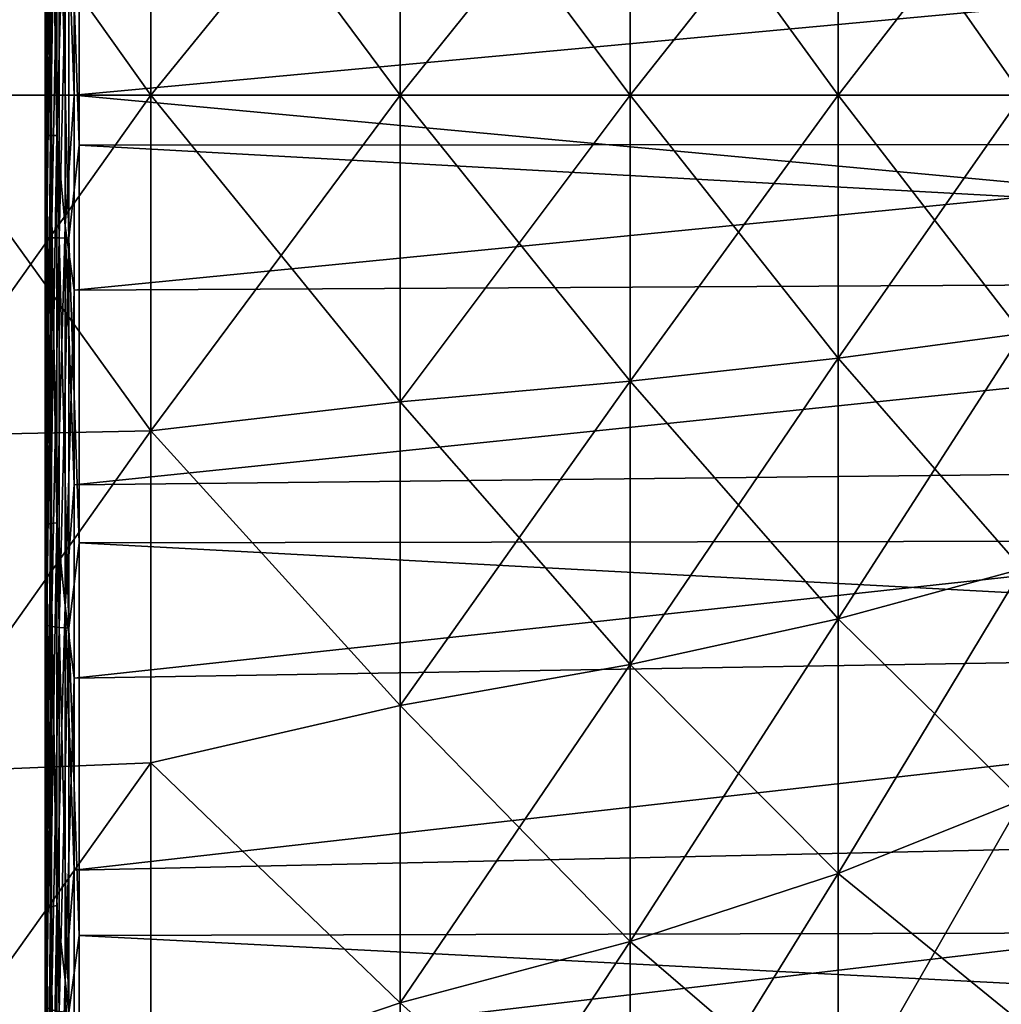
# Model space of a CAD drawing. Header units: millimetres. Extents: x -128 to 173, y -40 to 30.
# Tile 327 of 353: x 130.15 to 135.94, y -5.36 to 0.45. Entities that reach past the tile are written whole.
import ezdxf

# ---------------------------------------------------------------- set-up
doc = ezdxf.new("R2010")
doc.units = ezdxf.units.MM
doc.header["$LTSCALE"] = 56.728605
for name, color, linetype in [('253', 7, 'CONTINUOUS'), ('254', 7, 'CONTINUOUS'), ('256', 7, 'CONTINUOUS'), ('257', 7, 'CONTINUOUS'), ('258', 7, 'CONTINUOUS'), ('273', 7, 'CONTINUOUS'), ('35', 7, 'CONTINUOUS'), ('36', 7, 'CONTINUOUS'), ('37', 7, 'CONTINUOUS'), ('38', 7, 'CONTINUOUS')]:
    doc.layers.add(name, color=color, linetype=linetype)

msp = doc.modelspace()

# ---------------------------------------------------------------- linework, layer by layer
at = {"layer": '253', "color": 7, "linetype": 'CONTINUOUS'}
for points in [[(130.3, -0.2451, -22.5928), (130.3, 2.0576, -22.5002), (130.3, 2.0341, -22.7073), (130.3, -0.2451, -22.5928)], [(130.3, 2.0574, 22.5003), (130.3, -0.2453, 22.5928), (130.3, 2.0348, 22.7073), (130.3, 2.0574, 22.5003)], [(130.3, 2.0348, 22.7073), (130.3, -0.2453, 22.5928), (130.3, -2.6153, 22.6477), (130.3, 2.0348, 22.7073)], [(130.3, -0.2918, 22.7964), (130.3, 2.0348, 22.7073), (130.3, -2.6153, 22.6477), (130.3, -0.2918, 22.7964)], [(130.3, -2.616, -22.6477), (130.3, -0.2451, -22.5928), (130.3, 2.0341, -22.7073), (130.3, -2.616, -22.6477)], [(130.3, -0.2925, -22.7964), (130.3, -2.616, -22.6477), (130.3, 2.0341, -22.7073), (130.3, -0.2925, -22.7964)], [(130.3, -2.5453, -22.4503), (130.3, -0.2451, -22.5928), (130.3, -2.616, -22.6477), (130.3, -2.5453, -22.4503)], [(130.3, -0.2453, 22.5928), (130.3, -2.5455, 22.4503), (130.3, -2.6153, 22.6477), (130.3, -0.2453, 22.5928)], [(130.3, -4.8189, -22.0743), (130.3, -2.5453, -22.4503), (130.3, -4.9122, -22.2628), (130.3, -4.8189, -22.0743)], [(130.3, -4.9122, -22.2628), (130.3, -2.5453, -22.4503), (130.3, -2.616, -22.6477), (130.3, -4.9122, -22.2628)], [(130.3, -2.5455, 22.4503), (130.3, -4.8191, 22.0742), (130.3, -4.9115, 22.2629), (130.3, -2.5455, 22.4503)], [(130.3, -2.6153, 22.6477), (130.3, -2.5455, 22.4503), (130.3, -4.9115, 22.2629), (130.3, -2.6153, 22.6477)], [(130.3, -7.0424, -21.4686), (130.3, -4.8189, -22.0743), (130.3, -7.1571, -21.6457), (130.3, -7.0424, -21.4686)], [(130.3, -7.1571, -21.6457), (130.3, -4.8189, -22.0743), (130.3, -4.9122, -22.2628), (130.3, -7.1571, -21.6457)], [(130.3, -4.8191, 22.0742), (130.3, -7.0426, 21.4685), (130.3, -7.1565, 21.6459), (130.3, -4.8191, 22.0742)], [(130.3, -4.9115, 22.2629), (130.3, -4.8191, 22.0742), (130.3, -7.1565, 21.6459), (130.3, -4.9115, 22.2629)]]:
    msp.add_3dface(points, dxfattribs=at)
at = {"layer": '254', "color": 7, "linetype": 'CONTINUOUS'}
for points in [[(171.8356, 2.0413, -22.5453), (171.8356, -0.2673, -22.6359), (130.5017, 2.0519, -22.9065), (171.8356, 2.0413, -22.5453)], [(130.5017, 2.0519, -22.9065), (171.8356, -0.2673, -22.6359), (130.5017, -0.2951, -22.9963), (130.5017, 2.0519, -22.9065)], [(171.8356, -0.2673, 22.6359), (171.8356, 2.0413, 22.5453), (130.5017, 2.0519, 22.9065), (171.8356, -0.2673, 22.6359)], [(130.5017, -0.2951, 22.9963), (171.8356, -0.2673, 22.6359), (130.5017, 2.0519, 22.9065), (130.5017, -0.2951, 22.9963)], [(171.8356, -0.2673, -22.6359), (171.8356, -2.5731, -22.4908), (130.5017, -0.2951, -22.9963), (171.8356, -0.2673, -22.6359)], [(171.8356, -2.5731, 22.4908), (171.8356, -0.2673, 22.6359), (130.5017, -0.2951, 22.9963), (171.8356, -2.5731, 22.4908)], [(130.5017, -0.2951, -22.9963), (171.8356, -2.5731, -22.4908), (130.5017, -2.639, -22.8463), (130.5017, -0.2951, -22.9963)], [(130.5017, -2.639, 22.8463), (171.8356, -2.5731, 22.4908), (130.5017, -0.2951, 22.9963), (130.5017, -2.639, 22.8463)], [(171.8356, -2.5731, -22.4908), (171.8356, -4.8521, -22.1114), (130.5017, -2.639, -22.8463), (171.8356, -2.5731, -22.4908)], [(171.8356, -4.8521, 22.1114), (171.8356, -2.5731, 22.4908), (130.5017, -2.639, 22.8463), (171.8356, -4.8521, 22.1114)], [(130.5017, -2.639, -22.8463), (171.8356, -4.8521, -22.1114), (130.5017, -4.9554, -22.458), (130.5017, -2.639, -22.8463)], [(130.5017, -4.9554, 22.458), (171.8356, -4.8521, 22.1114), (130.5017, -2.639, 22.8463), (130.5017, -4.9554, 22.458)], [(171.8356, -4.8521, -22.1114), (171.8356, -7.0805, -21.5017), (130.5017, -4.9554, -22.458), (171.8356, -4.8521, -22.1114)], [(171.8356, -7.0805, 21.5017), (171.8356, -4.8521, 22.1114), (130.5017, -4.9554, 22.458), (171.8356, -7.0805, 21.5017)], [(130.5017, -4.9554, -22.458), (171.8356, -7.0805, -21.5017), (130.5017, -7.2201, -21.8355), (130.5017, -4.9554, -22.458)], [(130.5017, -7.2201, 21.8355), (171.8356, -7.0805, 21.5017), (130.5017, -4.9554, 22.458), (130.5017, -7.2201, 21.8355)]]:
    msp.add_3dface(points, dxfattribs=at)
at = {"layer": '256', "color": 7, "linetype": 'CONTINUOUS'}
for points in [[(142.1846, -1.0858, -20.7216), (142.1846, 0, -20.75), (130.4722, -1.1504, -22.3665), (142.1846, -1.0858, -20.7216)], [(130.4722, -1.1504, -22.3665), (142.1846, 0, -20.75), (130.4722, 0, -22.3961), (130.4722, -1.1504, -22.3665)], [(142.1846, 0, 20.75), (142.1846, -1.0858, 20.7216), (130.4722, 0, 22.3961), (142.1846, 0, 20.75)], [(130.4722, 0, 22.3961), (142.1846, -1.0858, 20.7216), (130.4722, -1.1504, 22.3665), (130.4722, 0, 22.3961)], [(142.1846, -2.1692, -20.6363), (142.1846, -1.0858, -20.7216), (130.4722, -2.2977, -22.2779), (142.1846, -2.1692, -20.6363)], [(130.4722, -2.2977, -22.2779), (142.1846, -1.0858, -20.7216), (130.4722, -1.1504, -22.3665), (130.4722, -2.2977, -22.2779)], [(142.1846, -1.0858, 20.7216), (142.1846, -2.1692, 20.6363), (130.4722, -2.2977, 22.2779), (142.1846, -1.0858, 20.7216)], [(130.4722, -1.1504, 22.3665), (142.1846, -1.0858, 20.7216), (130.4722, -2.2977, 22.2779), (130.4722, -1.1504, 22.3665)], [(142.1846, -3.2459, -20.4945), (142.1846, -2.1692, -20.6363), (130.4722, -3.439, -22.1305), (142.1846, -3.2459, -20.4945)], [(130.4722, -3.439, -22.1305), (142.1846, -2.1692, -20.6363), (130.4722, -2.2977, -22.2779), (130.4722, -3.439, -22.1305)], [(142.1846, -2.1692, 20.6363), (142.1846, -3.2459, 20.4945), (130.4722, -3.439, 22.1305), (142.1846, -2.1692, 20.6363)], [(130.4722, -2.2977, 22.2779), (142.1846, -2.1692, 20.6363), (130.4722, -3.439, 22.1305), (130.4722, -2.2977, 22.2779)], [(142.1846, -4.314, -20.2966), (142.1846, -3.2459, -20.4945), (130.4722, -4.5712, -21.9246), (142.1846, -4.314, -20.2966)], [(130.4722, -4.5712, -21.9246), (142.1846, -3.2459, -20.4945), (130.4722, -3.439, -22.1305), (130.4722, -4.5712, -21.9246)], [(142.1846, -3.2459, 20.4945), (142.1846, -4.314, 20.2966), (130.4722, -4.5712, 21.9246), (142.1846, -3.2459, 20.4945)], [(130.4722, -3.439, 22.1305), (142.1846, -3.2459, 20.4945), (130.4722, -4.5712, 21.9246), (130.4722, -3.439, 22.1305)], [(142.1846, -5.3708, -20.0429), (142.1846, -4.314, -20.2966), (130.4722, -5.6914, -21.6609), (142.1846, -5.3708, -20.0429)], [(130.4722, -5.6914, -21.6609), (142.1846, -4.314, -20.2966), (130.4722, -4.5712, -21.9246), (130.4722, -5.6914, -21.6609)], [(142.1846, -4.314, 20.2966), (142.1846, -5.3708, 20.0429), (130.4722, -5.6914, 21.6609), (142.1846, -4.314, 20.2966)], [(130.4722, -4.5712, 21.9246), (142.1846, -4.314, 20.2966), (130.4722, -5.6914, 21.6609), (130.4722, -4.5712, 21.9246)]]:
    msp.add_3dface(points, dxfattribs=at)
at = {"layer": '257', "color": 7, "linetype": 'CONTINUOUS'}
for points in [[(142.1846, 0, 20.75), (130.4722, 0, 22.3961), (130.4722, 2.2658, 22.2812), (142.1846, 0, 20.75)], [(142.1846, 1.0858, 20.7216), (142.1846, 0, 20.75), (130.4722, 2.2658, 22.2812), (142.1846, 1.0858, 20.7216)], [(130.4722, 0, -22.3961), (142.1846, 1.0858, -20.7216), (130.4722, 2.2658, -22.2812), (130.4722, 0, -22.3961)], [(130.4722, 0, -22.3961), (142.1846, 0, -20.75), (142.1846, 1.0858, -20.7216), (130.4722, 0, -22.3961)]]:
    msp.add_3dface(points, dxfattribs=at)
at = {"layer": '258', "color": 7, "linetype": 'CONTINUOUS'}
for points in [[(130.3, 2.0348, 22.7073), (130.3, -0.2918, 22.7964), (130.3098, 1.4574, 22.8137), (130.3, 2.0348, 22.7073)], [(130.3, -0.2925, -22.7964), (130.3, 2.0341, -22.7073), (130.3098, 1.4574, -22.8137), (130.3, -0.2925, -22.7964)], [(130.5017, -0.2951, 22.9963), (130.5017, 2.0519, 22.9065), (130.4395, 1.4656, 22.9421), (130.5017, -0.2951, 22.9963)], [(130.5017, 2.0519, -22.9065), (130.5017, -0.2951, -22.9963), (130.4395, 1.4656, -22.9421), (130.5017, 2.0519, -22.9065)], [(130.3, -0.2925, -22.7964), (130.3098, 1.4574, -22.8137), (130.3098, -0.8381, -22.8448), (130.3, -0.2925, -22.7964)], [(130.3, -0.2918, 22.7964), (130.3098, -0.8381, 22.8448), (130.3098, 1.4574, 22.8137), (130.3, -0.2918, 22.7964)], [(130.3385, -0.8402, 22.9009), (130.3385, 1.461, 22.8696), (130.3098, -0.8381, 22.8448), (130.3385, -0.8402, 22.9009)], [(130.3098, -0.8381, 22.8448), (130.3385, 1.461, 22.8696), (130.3098, 1.4574, 22.8137), (130.3098, -0.8381, 22.8448)], [(130.3385, 1.461, -22.8696), (130.3385, -0.8402, -22.9009), (130.3098, 1.4574, -22.8137), (130.3385, 1.461, -22.8696)], [(130.3098, 1.4574, -22.8137), (130.3385, -0.8402, -22.9009), (130.3098, -0.8381, -22.8448), (130.3098, 1.4574, -22.8137)], [(130.3832, -0.8418, 22.9452), (130.3832, 1.4638, 22.9139), (130.3385, -0.8402, 22.9009), (130.3832, -0.8418, 22.9452)], [(130.3385, -0.8402, 22.9009), (130.3832, 1.4638, 22.9139), (130.3385, 1.461, 22.8696), (130.3385, -0.8402, 22.9009)], [(130.3832, 1.4638, -22.9139), (130.3832, -0.8418, -22.9452), (130.3385, 1.461, -22.8696), (130.3832, 1.4638, -22.9139)], [(130.3385, 1.461, -22.8696), (130.3832, -0.8418, -22.9452), (130.3385, -0.8402, -22.9009), (130.3385, 1.461, -22.8696)], [(130.4395, -0.8429, 22.9734), (130.4395, 1.4656, 22.9421), (130.3832, -0.8418, 22.9452), (130.4395, -0.8429, 22.9734)], [(130.3832, -0.8418, 22.9452), (130.4395, 1.4656, 22.9421), (130.3832, 1.4638, 22.9139), (130.3832, -0.8418, 22.9452)], [(130.4395, 1.4656, -22.9421), (130.4395, -0.8429, -22.9734), (130.3832, 1.4638, -22.9139), (130.4395, 1.4656, -22.9421)], [(130.3832, 1.4638, -22.9139), (130.4395, -0.8429, -22.9734), (130.3832, -0.8418, -22.9452), (130.3832, 1.4638, -22.9139)], [(130.4395, -0.8429, 22.9734), (130.5017, -0.2951, 22.9963), (130.4395, 1.4656, 22.9421), (130.4395, -0.8429, 22.9734)], [(130.4395, 1.4656, -22.9421), (130.5017, -0.2951, -22.9963), (130.4395, -0.8429, -22.9734), (130.4395, 1.4656, -22.9421)], [(130.3, -0.2918, 22.7964), (130.3, -2.6153, 22.6477), (130.3098, -0.8381, 22.8448), (130.3, -0.2918, 22.7964)], [(130.3, -2.616, -22.6477), (130.3, -0.2925, -22.7964), (130.3098, -0.8381, -22.8448), (130.3, -2.616, -22.6477)], [(130.5017, -2.639, 22.8463), (130.5017, -0.2951, 22.9963), (130.4395, -0.8429, 22.9734), (130.5017, -2.639, 22.8463)], [(130.5017, -0.2951, -22.9963), (130.5017, -2.639, -22.8463), (130.4395, -0.8429, -22.9734), (130.5017, -0.2951, -22.9963)], [(130.3, -2.616, -22.6477), (130.3098, -0.8381, -22.8448), (130.3098, -3.1252, -22.6456), (130.3, -2.616, -22.6477)], [(130.3, -2.6153, 22.6477), (130.3098, -3.1252, 22.6456), (130.3098, -0.8381, 22.8448), (130.3, -2.6153, 22.6477)], [(130.3098, -3.1252, 22.6456), (130.3385, -0.8402, 22.9009), (130.3098, -0.8381, 22.8448), (130.3098, -3.1252, 22.6456)], [(130.3385, -0.8402, -22.9009), (130.3385, -3.1329, -22.7011), (130.3098, -0.8381, -22.8448), (130.3385, -0.8402, -22.9009)], [(130.3098, -0.8381, -22.8448), (130.3385, -3.1329, -22.7011), (130.3098, -3.1252, -22.6456), (130.3098, -0.8381, -22.8448)], [(130.3385, -3.1329, 22.7011), (130.3385, -0.8402, 22.9009), (130.3098, -3.1252, 22.6456), (130.3385, -3.1329, 22.7011)], [(130.3385, -3.1329, 22.7011), (130.3832, -0.8418, 22.9452), (130.3385, -0.8402, 22.9009), (130.3385, -3.1329, 22.7011)], [(130.3832, -0.8418, -22.9452), (130.3832, -3.1389, -22.7451), (130.3385, -0.8402, -22.9009), (130.3832, -0.8418, -22.9452)], [(130.3385, -0.8402, -22.9009), (130.3832, -3.1389, -22.7451), (130.3385, -3.1329, -22.7011), (130.3385, -0.8402, -22.9009)], [(130.3832, -3.1389, 22.7451), (130.3832, -0.8418, 22.9452), (130.3385, -3.1329, 22.7011), (130.3832, -3.1389, 22.7451)], [(130.3832, -3.1389, 22.7451), (130.4395, -0.8429, 22.9734), (130.3832, -0.8418, 22.9452), (130.3832, -3.1389, 22.7451)], [(130.4395, -0.8429, -22.9734), (130.4395, -3.1428, -22.773), (130.3832, -0.8418, -22.9452), (130.4395, -0.8429, -22.9734)], [(130.3832, -0.8418, -22.9452), (130.4395, -3.1428, -22.773), (130.3832, -3.1389, -22.7451), (130.3832, -0.8418, -22.9452)], [(130.4395, -3.1428, 22.773), (130.4395, -0.8429, 22.9734), (130.3832, -3.1389, 22.7451), (130.4395, -3.1428, 22.773)], [(130.4395, -3.1428, 22.773), (130.5017, -2.639, 22.8463), (130.4395, -0.8429, 22.9734), (130.4395, -3.1428, 22.773)], [(130.4395, -0.8429, -22.9734), (130.5017, -2.639, -22.8463), (130.4395, -3.1428, -22.773), (130.4395, -0.8429, -22.9734)], [(130.3, -2.6153, 22.6477), (130.3, -4.9115, 22.2629), (130.3098, -3.1252, 22.6456), (130.3, -2.6153, 22.6477)], [(130.3, -4.9122, -22.2628), (130.3, -2.616, -22.6477), (130.3098, -3.1252, -22.6456), (130.3, -4.9122, -22.2628)], [(130.5017, -4.9554, 22.458), (130.5017, -2.639, 22.8463), (130.4395, -3.1428, 22.773), (130.5017, -4.9554, 22.458)], [(130.5017, -2.639, -22.8463), (130.5017, -4.9554, -22.458), (130.4395, -3.1428, -22.773), (130.5017, -2.639, -22.8463)], [(130.3, -4.9122, -22.2628), (130.3098, -3.1252, -22.6456), (130.3098, -5.3807, -22.2179), (130.3, -4.9122, -22.2628)], [(130.3, -4.9115, 22.2629), (130.3098, -5.3807, 22.2179), (130.3098, -3.1252, 22.6456), (130.3, -4.9115, 22.2629)], [(130.3098, -5.3807, 22.2179), (130.3385, -3.1329, 22.7011), (130.3098, -3.1252, 22.6456), (130.3098, -5.3807, 22.2179)], [(130.3385, -3.1329, -22.7011), (130.3385, -5.3939, -22.2724), (130.3098, -3.1252, -22.6456), (130.3385, -3.1329, -22.7011)], [(130.3098, -3.1252, -22.6456), (130.3385, -5.3939, -22.2724), (130.3098, -5.3807, -22.2179), (130.3098, -3.1252, -22.6456)], [(130.3385, -5.3939, 22.2724), (130.3385, -3.1329, 22.7011), (130.3098, -5.3807, 22.2179), (130.3385, -5.3939, 22.2724)], [(130.3385, -5.3939, 22.2724), (130.3832, -3.1389, 22.7451), (130.3385, -3.1329, 22.7011), (130.3385, -5.3939, 22.2724)], [(130.3832, -3.1389, -22.7451), (130.3832, -5.4044, -22.3155), (130.3385, -3.1329, -22.7011), (130.3832, -3.1389, -22.7451)], [(130.3385, -3.1329, -22.7011), (130.3832, -5.4044, -22.3155), (130.3385, -5.3939, -22.2724), (130.3385, -3.1329, -22.7011)], [(130.3832, -5.4044, 22.3155), (130.3832, -3.1389, 22.7451), (130.3385, -5.3939, 22.2724), (130.3832, -5.4044, 22.3155)], [(130.3832, -5.4044, 22.3155), (130.4395, -3.1428, 22.773), (130.3832, -3.1389, 22.7451), (130.3832, -5.4044, 22.3155)], [(130.4395, -3.1428, -22.773), (130.4395, -5.411, -22.343), (130.3832, -3.1389, -22.7451), (130.4395, -3.1428, -22.773)], [(130.3832, -3.1389, -22.7451), (130.4395, -5.411, -22.343), (130.3832, -5.4044, -22.3155), (130.3832, -3.1389, -22.7451)], [(130.4395, -5.411, 22.343), (130.4395, -3.1428, 22.773), (130.3832, -5.4044, 22.3155), (130.4395, -5.411, 22.343)], [(130.4395, -5.411, 22.343), (130.5017, -4.9554, 22.458), (130.4395, -3.1428, 22.773), (130.4395, -5.411, 22.343)], [(130.4395, -3.1428, -22.773), (130.5017, -4.9554, -22.458), (130.4395, -5.411, -22.343), (130.4395, -3.1428, -22.773)], [(130.3, -4.9115, 22.2629), (130.3, -7.1565, 21.6459), (130.3098, -5.3807, 22.2179), (130.3, -4.9115, 22.2629)], [(130.3, -7.1571, -21.6457), (130.3, -4.9122, -22.2628), (130.3098, -5.3807, -22.2179), (130.3, -7.1571, -21.6457)], [(130.5017, -7.2201, 21.8355), (130.5017, -4.9554, 22.458), (130.4395, -5.411, 22.343), (130.5017, -7.2201, 21.8355)], [(130.5017, -4.9554, -22.458), (130.5017, -7.2201, -21.8355), (130.4395, -5.411, -22.343), (130.5017, -4.9554, -22.458)]]:
    msp.add_3dface(points, dxfattribs=at)
at = {"layer": '273', "color": 7, "linetype": 'CONTINUOUS'}
for points in [[(130.4722, 2.2658, 22.2812), (130.4722, 0, 22.3961), (130.4175, 1.4773, 22.3632), (130.4722, 2.2658, 22.2812)], [(130.4722, 0, -22.3961), (130.4722, 2.2658, -22.2812), (130.4175, 1.4773, -22.3632), (130.4722, 0, -22.3961)], [(130.3, 2.0574, 22.5003), (130.3081, 2.0586, 22.4434), (130.3081, -0.2379, 22.5364), (130.3, 2.0574, 22.5003)], [(130.3, 2.0576, -22.5002), (130.3081, -0.2379, -22.5364), (130.3081, 2.0586, -22.4434), (130.3, 2.0576, -22.5002)], [(130.3, 2.0576, -22.5002), (130.3, -0.2451, -22.5928), (130.3081, -0.2379, -22.5364), (130.3, 2.0576, -22.5002)], [(130.3, -0.2453, 22.5928), (130.3, 2.0574, 22.5003), (130.3081, -0.2379, 22.5364), (130.3, -0.2453, 22.5928)], [(130.3081, -0.2379, -22.5364), (130.3319, 2.0539, -22.3917), (130.3081, 2.0586, -22.4434), (130.3081, -0.2379, -22.5364)], [(130.3319, 2.0539, 22.3917), (130.3319, -0.2373, 22.4845), (130.3081, 2.0586, 22.4434), (130.3319, 2.0539, 22.3917)], [(130.3081, 2.0586, 22.4434), (130.3319, -0.2373, 22.4845), (130.3081, -0.2379, 22.5364), (130.3081, 2.0586, 22.4434)], [(130.3319, -0.2373, -22.4845), (130.3319, 2.0539, -22.3917), (130.3081, -0.2379, -22.5364), (130.3319, -0.2373, -22.4845)], [(130.3319, -0.2373, -22.4845), (130.3694, 2.0499, -22.3488), (130.3319, 2.0539, -22.3917), (130.3319, -0.2373, -22.4845)], [(130.3694, 2.0499, 22.3488), (130.3694, -0.2369, 22.4414), (130.3319, 2.0539, 22.3917), (130.3694, 2.0499, 22.3488)], [(130.3319, 2.0539, 22.3917), (130.3694, -0.2369, 22.4414), (130.3319, -0.2373, 22.4845), (130.3319, 2.0539, 22.3917)], [(130.3694, -0.2369, -22.4414), (130.3694, 2.0499, -22.3488), (130.3319, -0.2373, -22.4845), (130.3694, -0.2369, -22.4414)], [(130.3694, -0.2369, -22.4414), (130.4175, 1.4773, -22.3632), (130.3694, 2.0499, -22.3488), (130.3694, -0.2369, -22.4414)], [(130.3694, 2.0499, 22.3488), (130.4175, 1.4773, 22.3632), (130.3694, -0.2369, 22.4414), (130.3694, 2.0499, 22.3488)], [(130.4175, -0.7699, -22.3987), (130.4175, 1.4773, -22.3632), (130.3694, -0.2369, -22.4414), (130.4175, -0.7699, -22.3987)], [(130.4175, 1.4773, 22.3632), (130.4175, -0.7699, 22.3987), (130.3694, -0.2369, 22.4414), (130.4175, 1.4773, 22.3632)], [(130.4175, 1.4773, 22.3632), (130.4722, 0, 22.3961), (130.4175, -0.7699, 22.3987), (130.4175, 1.4773, 22.3632)], [(130.4175, -0.7699, -22.3987), (130.4722, 0, -22.3961), (130.4175, 1.4773, -22.3632), (130.4175, -0.7699, -22.3987)], [(130.4722, 0, 22.3961), (130.4722, -1.1504, 22.3665), (130.4175, -0.7699, 22.3987), (130.4722, 0, 22.3961)], [(130.4722, -1.1504, -22.3665), (130.4722, 0, -22.3961), (130.4175, -0.7699, -22.3987), (130.4722, -1.1504, -22.3665)], [(130.3, -0.2453, 22.5928), (130.3081, -0.2379, 22.5364), (130.3081, -2.5319, 22.395), (130.3, -0.2453, 22.5928)], [(130.3, -0.2451, -22.5928), (130.3081, -2.5319, -22.395), (130.3081, -0.2379, -22.5364), (130.3, -0.2451, -22.5928)], [(130.3, -0.2451, -22.5928), (130.3, -2.5453, -22.4503), (130.3081, -2.5319, -22.395), (130.3, -0.2451, -22.5928)], [(130.3, -2.5455, 22.4503), (130.3, -0.2453, 22.5928), (130.3081, -2.5319, 22.395), (130.3, -2.5455, 22.4503)], [(130.3319, -2.526, -22.3434), (130.3319, -0.2373, -22.4845), (130.3081, -2.5319, -22.395), (130.3319, -2.526, -22.3434)], [(130.3081, -2.5319, -22.395), (130.3319, -0.2373, -22.4845), (130.3081, -0.2379, -22.5364), (130.3081, -2.5319, -22.395)], [(130.3319, -0.2373, 22.4845), (130.3319, -2.526, 22.3434), (130.3081, -0.2379, 22.5364), (130.3319, -0.2373, 22.4845)], [(130.3081, -0.2379, 22.5364), (130.3319, -2.526, 22.3434), (130.3081, -2.5319, 22.395), (130.3081, -0.2379, 22.5364)], [(130.3694, -2.5212, -22.3006), (130.3694, -0.2369, -22.4414), (130.3319, -2.526, -22.3434), (130.3694, -2.5212, -22.3006)], [(130.3319, -2.526, -22.3434), (130.3694, -0.2369, -22.4414), (130.3319, -0.2373, -22.4845), (130.3319, -2.526, -22.3434)], [(130.3694, -0.2369, 22.4414), (130.3694, -2.5212, 22.3006), (130.3319, -0.2373, 22.4845), (130.3694, -0.2369, 22.4414)], [(130.3319, -0.2373, 22.4845), (130.3694, -2.5212, 22.3006), (130.3319, -2.526, 22.3434), (130.3319, -0.2373, 22.4845)], [(130.3694, -2.5212, -22.3006), (130.4175, -0.7699, -22.3987), (130.3694, -0.2369, -22.4414), (130.3694, -2.5212, -22.3006)], [(130.3694, -0.2369, 22.4414), (130.4175, -0.7699, 22.3987), (130.3694, -2.5212, 22.3006), (130.3694, -0.2369, 22.4414)], [(130.4175, -3.0094, -22.209), (130.4175, -0.7699, -22.3987), (130.3694, -2.5212, -22.3006), (130.4175, -3.0094, -22.209)], [(130.4175, -0.7699, 22.3987), (130.4175, -3.0094, 22.209), (130.3694, -2.5212, 22.3006), (130.4175, -0.7699, 22.3987)], [(130.4722, -1.1504, 22.3665), (130.4722, -2.2977, 22.2779), (130.4175, -0.7699, 22.3987), (130.4722, -1.1504, 22.3665)], [(130.4175, -0.7699, 22.3987), (130.4722, -2.2977, 22.2779), (130.4175, -3.0094, 22.209), (130.4175, -0.7699, 22.3987)], [(130.4175, -3.0094, -22.209), (130.4722, -1.1504, -22.3665), (130.4175, -0.7699, -22.3987), (130.4175, -3.0094, -22.209)], [(130.4722, -2.2977, -22.2779), (130.4722, -1.1504, -22.3665), (130.4175, -3.0094, -22.209), (130.4722, -2.2977, -22.2779)], [(130.4722, -2.2977, 22.2779), (130.4722, -3.439, 22.1305), (130.4175, -3.0094, 22.209), (130.4722, -2.2977, 22.2779)], [(130.4722, -3.439, -22.1305), (130.4722, -2.2977, -22.2779), (130.4175, -3.0094, -22.209), (130.4722, -3.439, -22.1305)], [(130.3, -2.5455, 22.4503), (130.3081, -2.5319, 22.395), (130.3081, -4.7995, 22.0207), (130.3, -2.5455, 22.4503)], [(130.3, -2.5453, -22.4503), (130.3081, -4.7995, -22.0207), (130.3081, -2.5319, -22.395), (130.3, -2.5453, -22.4503)], [(130.3, -2.5453, -22.4503), (130.3, -4.8189, -22.0743), (130.3081, -4.7995, -22.0207), (130.3, -2.5453, -22.4503)], [(130.3, -4.8191, 22.0742), (130.3, -2.5455, 22.4503), (130.3081, -4.7995, 22.0207), (130.3, -4.8191, 22.0742)], [(130.3319, -4.7885, -21.97), (130.3319, -2.526, -22.3434), (130.3081, -4.7995, -22.0207), (130.3319, -4.7885, -21.97)], [(130.3081, -4.7995, -22.0207), (130.3319, -2.526, -22.3434), (130.3081, -2.5319, -22.395), (130.3081, -4.7995, -22.0207)], [(130.3319, -2.526, 22.3434), (130.3319, -4.7885, 21.97), (130.3081, -2.5319, 22.395), (130.3319, -2.526, 22.3434)], [(130.3081, -2.5319, 22.395), (130.3319, -4.7885, 21.97), (130.3081, -4.7995, 22.0207), (130.3081, -2.5319, 22.395)], [(130.3694, -4.7793, -21.9279), (130.3694, -2.5212, -22.3006), (130.3319, -4.7885, -21.97), (130.3694, -4.7793, -21.9279)], [(130.3319, -4.7885, -21.97), (130.3694, -2.5212, -22.3006), (130.3319, -2.526, -22.3434), (130.3319, -4.7885, -21.97)], [(130.3694, -2.5212, 22.3006), (130.3694, -4.7793, 21.9279), (130.3319, -2.526, 22.3434), (130.3694, -2.5212, 22.3006)], [(130.3319, -2.526, 22.3434), (130.3694, -4.7793, 21.9279), (130.3319, -4.7885, 21.97), (130.3319, -2.526, 22.3434)], [(130.3694, -4.7793, -21.9279), (130.4175, -3.0094, -22.209), (130.3694, -2.5212, -22.3006), (130.3694, -4.7793, -21.9279)], [(130.3694, -2.5212, 22.3006), (130.4175, -3.0094, 22.209), (130.3694, -4.7793, 21.9279), (130.3694, -2.5212, 22.3006)], [(130.4175, -5.2186, -21.7959), (130.4175, -3.0094, -22.209), (130.3694, -4.7793, -21.9279), (130.4175, -5.2186, -21.7959)], [(130.4175, -3.0094, 22.209), (130.4175, -5.2186, 21.7959), (130.3694, -4.7793, 21.9279), (130.4175, -3.0094, 22.209)], [(130.4722, -3.439, 22.1305), (130.4722, -4.5712, 21.9246), (130.4175, -3.0094, 22.209), (130.4722, -3.439, 22.1305)], [(130.4175, -3.0094, 22.209), (130.4722, -4.5712, 21.9246), (130.4175, -5.2186, 21.7959), (130.4175, -3.0094, 22.209)], [(130.4175, -5.2186, -21.7959), (130.4722, -3.439, -22.1305), (130.4175, -3.0094, -22.209), (130.4175, -5.2186, -21.7959)], [(130.4722, -4.5712, -21.9246), (130.4722, -3.439, -22.1305), (130.4175, -5.2186, -21.7959), (130.4722, -4.5712, -21.9246)], [(130.4722, -4.5712, 21.9246), (130.4722, -5.6914, 21.6609), (130.4175, -5.2186, 21.7959), (130.4722, -4.5712, 21.9246)], [(130.4722, -5.6914, -21.6609), (130.4722, -4.5712, -21.9246), (130.4175, -5.2186, -21.7959), (130.4722, -5.6914, -21.6609)], [(130.3, -4.8191, 22.0742), (130.3081, -4.7995, 22.0207), (130.3081, -7.0173, 21.4174), (130.3, -4.8191, 22.0742)], [(130.3, -4.8189, -22.0743), (130.3081, -7.0173, -21.4174), (130.3081, -4.7995, -22.0207), (130.3, -4.8189, -22.0743)], [(130.3, -4.8189, -22.0743), (130.3, -7.0424, -21.4686), (130.3081, -7.0173, -21.4174), (130.3, -4.8189, -22.0743)], [(130.3, -7.0426, 21.4685), (130.3, -4.8191, 22.0742), (130.3081, -7.0173, 21.4174), (130.3, -7.0426, 21.4685)], [(130.3319, -7.0011, -21.368), (130.3319, -4.7885, -21.97), (130.3081, -7.0173, -21.4174), (130.3319, -7.0011, -21.368)], [(130.3081, -7.0173, -21.4174), (130.3319, -4.7885, -21.97), (130.3081, -4.7995, -22.0207), (130.3081, -7.0173, -21.4174)], [(130.3319, -4.7885, 21.97), (130.3319, -7.0011, 21.368), (130.3081, -4.7995, 22.0207), (130.3319, -4.7885, 21.97)], [(130.3081, -4.7995, 22.0207), (130.3319, -7.0011, 21.368), (130.3081, -7.0173, 21.4174), (130.3081, -4.7995, 22.0207)], [(130.3694, -6.9877, -21.3271), (130.3694, -4.7793, -21.9279), (130.3319, -7.0011, -21.368), (130.3694, -6.9877, -21.3271)], [(130.3319, -7.0011, -21.368), (130.3694, -4.7793, -21.9279), (130.3319, -4.7885, -21.97), (130.3319, -7.0011, -21.368)], [(130.3694, -4.7793, 21.9279), (130.3694, -6.9877, 21.3271), (130.3319, -4.7885, 21.97), (130.3694, -4.7793, 21.9279)], [(130.3319, -4.7885, 21.97), (130.3694, -6.9877, 21.3271), (130.3319, -7.0011, 21.368), (130.3319, -4.7885, 21.97)], [(130.3694, -6.9877, -21.3271), (130.4175, -5.2186, -21.7959), (130.3694, -4.7793, -21.9279), (130.3694, -6.9877, -21.3271)], [(130.3694, -4.7793, 21.9279), (130.4175, -5.2186, 21.7959), (130.3694, -6.9877, 21.3271), (130.3694, -4.7793, 21.9279)], [(130.4175, -7.3753, -21.1636), (130.4175, -5.2186, -21.7959), (130.3694, -6.9877, -21.3271), (130.4175, -7.3753, -21.1636)], [(130.4175, -5.2186, 21.7959), (130.4175, -7.3753, 21.1636), (130.3694, -6.9877, 21.3271), (130.4175, -5.2186, 21.7959)], [(130.4722, -5.6914, 21.6609), (130.4722, -6.7965, 21.3399), (130.4175, -5.2186, 21.7959), (130.4722, -5.6914, 21.6609)], [(130.4175, -5.2186, 21.7959), (130.4722, -6.7965, 21.3399), (130.4175, -7.3753, 21.1636), (130.4175, -5.2186, 21.7959)], [(130.4175, -7.3753, -21.1636), (130.4722, -5.6914, -21.6609), (130.4175, -5.2186, -21.7959), (130.4175, -7.3753, -21.1636)]]:
    msp.add_3dface(points, dxfattribs=at)
at = {"layer": '35', "color": 7, "linetype": 'CONTINUOUS'}
for points in [[(129.4934, 0, 19.8519), (129.4934, -2.0084, 19.75), (130.9237, 0, 18.9427), (129.4934, 0, 19.8519)], [(130.9237, 0, 18.9427), (129.4934, -2.0084, 19.75), (130.9237, -1.9802, 18.8389), (130.9237, 0, 18.9427)], [(129.4934, -2.0084, -19.75), (129.4934, 0, -19.8519), (130.9237, -1.9802, -18.8389), (129.4934, -2.0084, -19.75)], [(130.9237, -1.9802, -18.8389), (129.4934, 0, -19.8519), (130.9237, 0, -18.9427), (130.9237, -1.9802, -18.8389)], [(129.4934, -2.0084, 19.75), (129.4934, -3.9962, 19.4455), (130.9237, -1.9802, 18.8389), (129.4934, -2.0084, 19.75)], [(130.9237, -1.9802, 18.8389), (129.4934, -3.9962, 19.4455), (130.9237, -3.9384, 18.5288), (130.9237, -1.9802, 18.8389)], [(129.4934, -3.9962, -19.4455), (129.4934, -2.0084, -19.75), (130.9237, -1.9802, -18.8389), (129.4934, -3.9962, -19.4455)], [(130.9237, -3.9384, -18.5288), (129.4934, -3.9962, -19.4455), (130.9237, -1.9802, -18.8389), (130.9237, -3.9384, -18.5288)], [(129.4934, -3.9962, 19.4455), (129.4934, -5.9429, 18.9415), (130.9237, -3.9384, 18.5288), (129.4934, -3.9962, 19.4455)], [(130.9237, -3.9384, 18.5288), (129.4934, -5.9429, 18.9415), (130.9237, -5.8534, 18.0156), (130.9237, -3.9384, 18.5288)], [(129.4934, -5.9429, -18.9415), (129.4934, -3.9962, -19.4455), (130.9237, -3.9384, -18.5288), (129.4934, -5.9429, -18.9415)], [(130.9237, -5.8534, -18.0156), (129.4934, -5.9429, -18.9415), (130.9237, -3.9384, -18.5288), (130.9237, -5.8534, -18.0156)]]:
    msp.add_3dface(points, dxfattribs=at)
at = {"layer": '36', "color": 7, "linetype": 'CONTINUOUS'}
for points in [[(129.4934, 2.0084, 19.75), (129.4934, 0, 19.8519), (130.9237, 1.9802, 18.8389), (129.4934, 2.0084, 19.75)], [(130.9237, 0, -18.9427), (129.4934, 0, -19.8519), (129.4934, 2.0084, -19.75), (130.9237, 0, -18.9427)], [(130.9237, 0, -18.9427), (129.4934, 2.0084, -19.75), (130.9237, 1.9802, -18.8389), (130.9237, 0, -18.9427)], [(129.4934, 0, 19.8519), (130.9237, 0, 18.9427), (130.9237, 1.9802, 18.8389), (129.4934, 0, 19.8519)]]:
    msp.add_3dface(points, dxfattribs=at)
at = {"layer": '37', "color": 7, "linetype": 'CONTINUOUS'}
for points in [[(130.9237, 0, 18.9427), (130.9237, -1.9802, 18.8389), (132.3947, 0, 17.8816), (130.9237, 0, 18.9427)], [(132.3947, 0, 17.8816), (130.9237, -1.9802, 18.8389), (132.3947, -1.8091, 17.7898), (132.3947, 0, 17.8816)], [(130.9237, -1.9802, -18.8389), (130.9237, 0, -18.9427), (132.3947, -1.8091, -17.7898), (130.9237, -1.9802, -18.8389)], [(132.3947, -1.8091, -17.7898), (130.9237, 0, -18.9427), (132.3947, 0, -17.8816), (132.3947, -1.8091, -17.7898)], [(132.3947, 0, 17.8816), (132.3947, -1.8091, 17.7898), (133.7515, 0, 16.6751), (132.3947, 0, 17.8816)], [(133.7515, 0, 16.6751), (132.3947, -1.8091, 17.7898), (133.7515, -1.687, 16.5896), (133.7515, 0, 16.6751)], [(132.3947, -1.8091, -17.7898), (132.3947, 0, -17.8816), (133.7515, -1.687, -16.5896), (132.3947, -1.8091, -17.7898)], [(132.3947, 0, -17.8816), (133.7515, 0, -16.6751), (133.7515, -1.687, -16.5896), (132.3947, 0, -17.8816)], [(134.9785, -1.5516, 15.2582), (134.9785, 0, 15.3369), (133.7515, -1.687, 16.5896), (134.9785, -1.5516, 15.2582)], [(134.9785, 0, 15.3369), (133.7515, 0, 16.6751), (133.7515, -1.687, 16.5896), (134.9785, 0, 15.3369)], [(134.9785, 0, -15.3369), (134.9785, -1.5516, -15.2582), (133.7515, 0, -16.6751), (134.9785, 0, -15.3369)], [(133.7515, 0, -16.6751), (134.9785, -1.5516, -15.2582), (133.7515, -1.687, -16.5896), (133.7515, 0, -16.6751)], [(136.0629, -1.4043, 13.8095), (136.0629, 0, 13.8807), (134.9785, -1.5516, 15.2582), (136.0629, -1.4043, 13.8095)], [(136.0629, 0, 13.8807), (134.9785, 0, 15.3369), (134.9785, -1.5516, 15.2582), (136.0629, 0, 13.8807)], [(136.0629, 0, -13.8807), (136.0629, -1.4043, -13.8095), (134.9785, 0, -15.3369), (136.0629, 0, -13.8807)], [(134.9785, 0, -15.3369), (136.0629, -1.4043, -13.8095), (134.9785, -1.5516, -15.2582), (134.9785, 0, -15.3369)], [(136.0629, -1.4043, -13.8095), (136.0629, -2.7942, -13.5965), (134.9785, -1.5516, -15.2582), (136.0629, -1.4043, -13.8095)], [(136.0629, -2.7942, 13.5965), (136.0629, -1.4043, 13.8095), (134.9785, -3.0873, 15.0229), (136.0629, -2.7942, 13.5965)], [(134.9785, -3.0873, 15.0229), (136.0629, -1.4043, 13.8095), (134.9785, -1.5516, 15.2582), (134.9785, -3.0873, 15.0229)], [(134.9785, -1.5516, -15.2582), (134.9785, -3.0873, -15.0229), (133.7515, -1.687, -16.5896), (134.9785, -1.5516, -15.2582)], [(134.9785, -3.0873, 15.0229), (134.9785, -1.5516, 15.2582), (133.7515, -3.3567, 16.3338), (134.9785, -3.0873, 15.0229)], [(133.7515, -3.3567, 16.3338), (134.9785, -1.5516, 15.2582), (133.7515, -1.687, 16.5896), (133.7515, -3.3567, 16.3338)], [(134.9785, -1.5516, -15.2582), (136.0629, -2.7942, -13.5965), (134.9785, -3.0873, -15.0229), (134.9785, -1.5516, -15.2582)], [(132.3947, -1.8091, 17.7898), (132.3947, -3.5995, 17.5156), (133.7515, -1.687, 16.5896), (132.3947, -1.8091, 17.7898)], [(132.3947, -3.5995, 17.5156), (133.7515, -3.3567, 16.3338), (133.7515, -1.687, 16.5896), (132.3947, -3.5995, 17.5156)], [(132.3947, -1.8091, -17.7898), (133.7515, -1.687, -16.5896), (133.7515, -3.3567, -16.3338), (132.3947, -1.8091, -17.7898)], [(133.7515, -1.687, -16.5896), (134.9785, -3.0873, -15.0229), (133.7515, -3.3567, -16.3338), (133.7515, -1.687, -16.5896)], [(132.3947, -1.8091, 17.7898), (130.9237, -1.9802, 18.8389), (132.3947, -3.5995, 17.5156), (132.3947, -1.8091, 17.7898)], [(132.3947, -3.5995, -17.5156), (130.9237, -1.9802, -18.8389), (132.3947, -1.8091, -17.7898), (132.3947, -3.5995, -17.5156)], [(132.3947, -3.5995, -17.5156), (132.3947, -1.8091, -17.7898), (133.7515, -3.3567, -16.3338), (132.3947, -3.5995, -17.5156)], [(130.9237, -1.9802, 18.8389), (130.9237, -3.9384, 18.5288), (132.3947, -3.5995, 17.5156), (130.9237, -1.9802, 18.8389)], [(130.9237, -3.9384, -18.5288), (130.9237, -1.9802, -18.8389), (132.3947, -3.5995, -17.5156), (130.9237, -3.9384, -18.5288)], [(136.0629, -2.7942, -13.5965), (136.0629, -4.1554, -13.2441), (134.9785, -3.0873, -15.0229), (136.0629, -2.7942, -13.5965)], [(136.0629, -4.1554, 13.2441), (136.0629, -2.7942, 13.5965), (134.9785, -4.5913, 14.6335), (136.0629, -4.1554, 13.2441)], [(134.9785, -4.5913, 14.6335), (136.0629, -2.7942, 13.5965), (134.9785, -3.0873, 15.0229), (134.9785, -4.5913, 14.6335)], [(134.9785, -3.0873, -15.0229), (134.9785, -4.5913, -14.6335), (133.7515, -3.3567, -16.3338), (134.9785, -3.0873, -15.0229)], [(134.9785, -4.5913, 14.6335), (134.9785, -3.0873, 15.0229), (133.7515, -4.9919, 15.9104), (134.9785, -4.5913, 14.6335)], [(133.7515, -4.9919, 15.9104), (134.9785, -3.0873, 15.0229), (133.7515, -3.3567, 16.3338), (133.7515, -4.9919, 15.9104)], [(134.9785, -3.0873, -15.0229), (136.0629, -4.1554, -13.2441), (134.9785, -4.5913, -14.6335), (134.9785, -3.0873, -15.0229)], [(132.3947, -3.5995, 17.5156), (132.3947, -5.3531, 17.0615), (133.7515, -3.3567, 16.3338), (132.3947, -3.5995, 17.5156)], [(132.3947, -5.3531, 17.0615), (133.7515, -4.9919, 15.9104), (133.7515, -3.3567, 16.3338), (132.3947, -5.3531, 17.0615)], [(132.3947, -3.5995, -17.5156), (133.7515, -3.3567, -16.3338), (133.7515, -4.9919, -15.9104), (132.3947, -3.5995, -17.5156)], [(133.7515, -3.3567, -16.3338), (134.9785, -4.5913, -14.6335), (133.7515, -4.9919, -15.9104), (133.7515, -3.3567, -16.3338)], [(132.3947, -3.5995, 17.5156), (130.9237, -3.9384, 18.5288), (132.3947, -5.3531, 17.0615), (132.3947, -3.5995, 17.5156)], [(132.3947, -5.3531, -17.0615), (130.9237, -3.9384, -18.5288), (132.3947, -3.5995, -17.5156), (132.3947, -5.3531, -17.0615)], [(132.3947, -5.3531, -17.0615), (132.3947, -3.5995, -17.5156), (133.7515, -4.9919, -15.9104), (132.3947, -5.3531, -17.0615)], [(130.9237, -3.9384, 18.5288), (130.9237, -5.8534, 18.0156), (132.3947, -5.3531, 17.0615), (130.9237, -3.9384, 18.5288)], [(130.9237, -5.8534, -18.0156), (130.9237, -3.9384, -18.5288), (132.3947, -5.3531, -17.0615), (130.9237, -5.8534, -18.0156)], [(136.0629, -4.1554, -13.2441), (136.0629, -5.4739, -12.7558), (134.9785, -4.5913, -14.6335), (136.0629, -4.1554, -13.2441)], [(136.0629, -5.4739, 12.7558), (136.0629, -4.1554, 13.2441), (134.9785, -6.0482, 14.0939), (136.0629, -5.4739, 12.7558)], [(134.9785, -6.0482, 14.0939), (136.0629, -4.1554, 13.2441), (134.9785, -4.5913, 14.6335), (134.9785, -6.0482, 14.0939)], [(134.9785, -4.5913, -14.6335), (134.9785, -6.0482, -14.0939), (133.7515, -4.9919, -15.9104), (134.9785, -4.5913, -14.6335)], [(134.9785, -6.0482, 14.0939), (134.9785, -4.5913, 14.6335), (133.7515, -6.5759, 15.3238), (134.9785, -6.0482, 14.0939)], [(133.7515, -6.5759, 15.3238), (134.9785, -4.5913, 14.6335), (133.7515, -4.9919, 15.9104), (133.7515, -6.5759, 15.3238)], [(134.9785, -4.5913, -14.6335), (136.0629, -5.4739, -12.7558), (134.9785, -6.0482, -14.0939), (134.9785, -4.5913, -14.6335)], [(132.3947, -5.3531, 17.0615), (132.3947, -7.0517, 16.4324), (133.7515, -4.9919, 15.9104), (132.3947, -5.3531, 17.0615)], [(132.3947, -7.0517, 16.4324), (133.7515, -6.5759, 15.3238), (133.7515, -4.9919, 15.9104), (132.3947, -7.0517, 16.4324)], [(132.3947, -5.3531, -17.0615), (133.7515, -4.9919, -15.9104), (133.7515, -6.5759, -15.3238), (132.3947, -5.3531, -17.0615)], [(133.7515, -4.9919, -15.9104), (134.9785, -6.0482, -14.0939), (133.7515, -6.5759, -15.3238), (133.7515, -4.9919, -15.9104)], [(132.3947, -5.3531, 17.0615), (130.9237, -5.8534, 18.0156), (132.3947, -7.0517, 16.4324), (132.3947, -5.3531, 17.0615)], [(132.3947, -7.0517, -16.4324), (130.9237, -5.8534, -18.0156), (132.3947, -5.3531, -17.0615), (132.3947, -7.0517, -16.4324)], [(132.3947, -7.0517, -16.4324), (132.3947, -5.3531, -17.0615), (133.7515, -6.5759, -15.3238), (132.3947, -7.0517, -16.4324)]]:
    msp.add_3dface(points, dxfattribs=at)
at = {"layer": '38', "color": 7, "linetype": 'CONTINUOUS'}
for points in [[(130.9237, 1.9802, 18.8389), (130.9237, 0, 18.9427), (132.3947, 1.8091, 17.7898), (130.9237, 1.9802, 18.8389)], [(130.9237, 0, -18.9427), (130.9237, 1.9802, -18.8389), (132.3947, 0, -17.8816), (130.9237, 0, -18.9427)], [(132.3947, 0, -17.8816), (130.9237, 1.9802, -18.8389), (132.3947, 1.8091, -17.7898), (132.3947, 0, -17.8816)], [(130.9237, 0, 18.9427), (132.3947, 0, 17.8816), (132.3947, 1.8091, 17.7898), (130.9237, 0, 18.9427)], [(132.3947, 1.8091, 17.7898), (132.3947, 0, 17.8816), (133.7515, 1.687, 16.5896), (132.3947, 1.8091, 17.7898)], [(133.7515, 0, -16.6751), (132.3947, 0, -17.8816), (132.3947, 1.8091, -17.7898), (133.7515, 0, -16.6751)], [(133.7515, 0, -16.6751), (132.3947, 1.8091, -17.7898), (133.7515, 1.687, -16.5896), (133.7515, 0, -16.6751)], [(132.3947, 0, 17.8816), (133.7515, 0, 16.6751), (133.7515, 1.687, 16.5896), (132.3947, 0, 17.8816)], [(134.9785, 0, -15.3369), (133.7515, 0, -16.6751), (133.7515, 1.687, -16.5896), (134.9785, 0, -15.3369)], [(134.9785, 1.5516, -15.2582), (134.9785, 0, -15.3369), (133.7515, 1.687, -16.5896), (134.9785, 1.5516, -15.2582)], [(133.7515, 0, 16.6751), (134.9785, 1.5516, 15.2582), (133.7515, 1.687, 16.5896), (133.7515, 0, 16.6751)], [(133.7515, 0, 16.6751), (134.9785, 0, 15.3369), (134.9785, 1.5516, 15.2582), (133.7515, 0, 16.6751)], [(136.0629, 0, -13.8807), (134.9785, 0, -15.3369), (134.9785, 1.5516, -15.2582), (136.0629, 0, -13.8807)], [(136.0629, 1.4043, -13.8095), (136.0629, 0, -13.8807), (134.9785, 1.5516, -15.2582), (136.0629, 1.4043, -13.8095)], [(134.9785, 0, 15.3369), (136.0629, 1.4043, 13.8095), (134.9785, 1.5516, 15.2582), (134.9785, 0, 15.3369)], [(134.9785, 0, 15.3369), (136.0629, 0, 13.8807), (136.0629, 1.4043, 13.8095), (134.9785, 0, 15.3369)]]:
    msp.add_3dface(points, dxfattribs=at)

doc.saveas('drawing.dxf')
